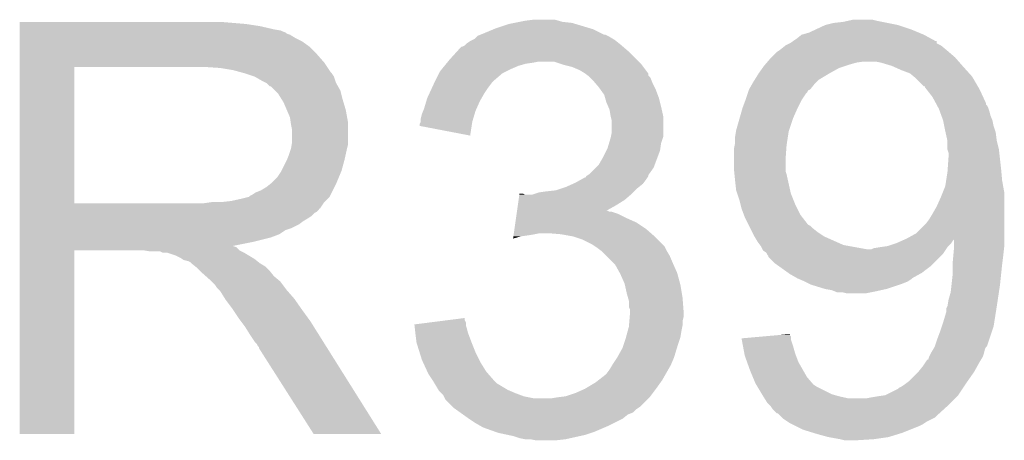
# Model space of a CAD drawing. Extents: x -9 to 122, y -9 to 65.
# Tile 268 of 308: x 88.151 to 90.482, y 54.305 to 55.301. Entities that reach past the tile are written whole.
import ezdxf

# ---------------------------------------------------------------- set-up
doc = ezdxf.new("R2010")
doc.units = 0
doc.layers.add('CLICKER_4_FOR_R7FA4M2A_V100_GTO', color=12, linetype='CONTINUOUS')

msp = doc.modelspace()

# ---------------------------------------------------------------- linework, layer by layer
at = {"layer": 'CLICKER_4_FOR_R7FA4M2A_V100_GTO'}
for points in [[(88.15072, 55.29072), (88.150722, 55.2958), (88.68664, 55.29072), (88.62568, 55.2958)], [(88.15072, 55.28564), (88.15072, 55.29072), (88.71966, 55.28564), (88.68664, 55.29072)], [(88.15072, 55.27802), (88.15072, 55.28564), (88.75268, 55.27802), (88.71966, 55.28564)], [(89.27846, 55.28056), (89.308942, 55.29072), (89.501134, 55.28056), (89.46727, 55.29072)], [(89.308942, 55.29072), (89.32164, 55.29326), (89.46727, 55.29072), (89.458802, 55.29326)], [(89.32164, 55.29326), (89.33434, 55.2958), (89.458802, 55.29326), (89.435942, 55.2958)], [(89.33434, 55.2958), (89.34704, 55.29834), (89.435942, 55.2958), (89.42705, 55.29834)], [(89.34704, 55.29834), (89.367362, 55.30088), (89.42705, 55.29834), (89.418158, 55.30088)], [(90.036466, 55.27802), (90.058232, 55.288178), (90.261438, 55.27802), (90.23096, 55.288178)], [(90.058232, 55.288178), (90.058242, 55.288182), (90.23096, 55.288178), (90.230942, 55.288182)], [(90.058242, 55.288182), (90.078562, 55.29326), (90.230942, 55.288182), (90.205556, 55.29326)], [(90.078562, 55.29326), (90.10142, 55.2958), (90.205556, 55.29326), (90.192858, 55.2958)], [(90.10142, 55.2958), (90.11285, 55.29834), (90.192858, 55.2958), (90.18016, 55.29834)], [(90.11285, 55.29834), (90.124282, 55.30088), (90.18016, 55.29834), (90.170002, 55.30088)], [(88.15072, 55.275478), (88.15072, 55.27802), (88.767922, 55.275478), (88.75268, 55.27802)], [(88.15072, 55.270396), (88.15072, 55.275478), (88.78062, 55.270396), (88.767922, 55.275478)], [(88.15072, 55.26786), (88.15072, 55.270396), (88.783164, 55.26786), (88.78062, 55.270396)], [(88.15072, 55.26532), (88.15072, 55.26786), (88.790782, 55.26532), (88.783164, 55.26786)], [(88.15072, 55.2577), (88.15072, 55.26532), (88.80348, 55.2577), (88.790782, 55.26532)], [(89.23274, 55.26024), (89.235284, 55.26278), (89.547698, 55.26024), (89.54262, 55.26278)], [(89.235284, 55.26278), (89.241626, 55.265318), (89.54262, 55.26278), (89.537544, 55.265318)], [(89.241626, 55.265318), (89.241632, 55.26532), (89.537544, 55.265318), (89.535004, 55.26532)], [(89.241632, 55.26532), (89.24798, 55.26786), (89.535004, 55.26532), (89.529924, 55.26786)], [(89.24798, 55.26786), (89.272364, 55.27802), (89.529924, 55.26786), (89.5096, 55.27802)], [(89.272364, 55.27802), (89.27846, 55.28056), (89.5096, 55.27802), (89.501134, 55.28056)], [(89.98966, 55.25516), (90.002358, 55.26532), (90.310552, 55.25516), (90.291922, 55.26532)], [(90.002358, 55.26532), (90.002362, 55.265322), (90.291922, 55.26532), (90.291918, 55.265322)], [(90.002362, 55.265322), (90.02014, 55.2704), (90.291918, 55.265322), (90.27973, 55.2704)], [(90.02014, 55.2704), (90.036466, 55.27802), (90.27973, 55.2704), (90.261438, 55.27802)], [(88.15072, 55.250078), (88.15072, 55.2577), (88.81872, 55.250078), (88.80348, 55.2577)], [(88.15072, 55.237378), (88.15072, 55.250078), (88.836502, 55.237378), (88.81872, 55.250078)], [(89.199724, 55.237382), (89.2048, 55.239922), (89.579026, 55.237382), (89.576062, 55.239922)], [(89.2048, 55.239922), (89.207338, 55.24246), (89.576062, 55.239922), (89.5731, 55.24246)], [(89.207338, 55.24246), (89.20988, 55.245), (89.5731, 55.24246), (89.569926, 55.245)], [(89.20988, 55.245), (89.217502, 55.25008), (89.569926, 55.245), (89.563576, 55.25008)], [(89.217502, 55.25008), (89.222578, 55.25262), (89.563576, 55.25008), (89.5604, 55.25262)], [(89.222578, 55.25262), (89.22766, 55.255162), (89.5604, 55.25262), (89.556164, 55.255162)], [(89.22766, 55.255162), (89.23274, 55.26024), (89.556164, 55.255162), (89.547698, 55.26024)], [(89.95156, 55.22976), (89.964258, 55.23992), (90.344752, 55.22976), (90.332558, 55.23992)], [(89.964258, 55.23992), (89.964262, 55.239922), (90.332558, 55.23992), (90.332556, 55.239922)], [(89.964262, 55.239922), (89.974406, 55.244994), (90.332556, 55.239922), (90.322414, 55.244994)], [(89.974406, 55.244994), (89.974422, 55.245002), (90.322414, 55.244994), (90.322414, 55.245002)], [(89.974422, 55.245002), (89.982006, 55.250058), (90.322414, 55.245002), (90.3224, 55.250058)], [(89.982006, 55.250058), (89.982038, 55.25008), (90.3224, 55.250058), (90.319866, 55.25008)], [(89.982038, 55.25008), (89.98966, 55.25516), (90.319866, 55.25008), (90.310552, 55.25516)], [(88.150718, 55.19928), (88.15072, 55.2196), (88.87206, 55.19928), (88.85428, 55.2196)], [(88.15072, 55.2196), (88.15072, 55.237378), (88.85428, 55.2196), (88.836502, 55.237378)], [(89.16924, 55.206898), (89.187714, 55.227222), (89.611202, 55.206898), (89.59088, 55.227222)], [(89.187714, 55.227222), (89.19464, 55.23484), (89.59088, 55.227222), (89.581992, 55.23484)], [(89.19464, 55.23484), (89.197186, 55.23738), (89.581992, 55.23484), (89.579028, 55.23738)], [(89.197186, 55.23738), (89.199724, 55.237382), (89.579028, 55.23738), (89.579026, 55.237382)], [(89.931238, 55.21198), (89.94394, 55.22468), (90.365582, 55.21198), (90.350764, 55.22468)], [(89.94394, 55.22468), (89.94775, 55.22722), (90.350764, 55.22468), (90.3478, 55.22722)], [(89.94775, 55.22722), (89.95156, 55.22976), (90.3478, 55.22722), (90.344752, 55.22976)], [(88.150718, 55.18912), (88.150718, 55.19928), (88.878834, 55.18912), (88.87206, 55.19928)], [(89.15677, 55.19166), (89.160928, 55.19674), (89.331798, 55.19166), (89.349578, 55.19674)], [(89.160928, 55.19674), (89.163006, 55.19928), (89.349578, 55.19674), (89.36736, 55.19928)], [(89.163006, 55.19928), (89.165084, 55.20182), (89.36736, 55.19928), (89.380058, 55.20182)], [(89.165084, 55.20182), (89.16924, 55.206898), (89.61628, 55.20182), (89.611202, 55.206898)], [(89.438482, 55.1942), (89.415616, 55.20182), (89.6239, 55.1942), (89.61628, 55.20182)], [(89.43849, 55.194198), (89.438482, 55.1942), (89.6239, 55.194198), (89.6239, 55.1942)], [(89.458798, 55.18912), (89.43849, 55.194198), (89.62771, 55.18912), (89.6239, 55.194198)], [(89.91346, 55.19166), (89.915636, 55.1942), (90.1065, 55.19166), (90.11412, 55.1942)], [(89.915636, 55.1942), (89.91999, 55.19928), (90.11412, 55.1942), (90.131902, 55.19928)], [(89.91999, 55.19928), (89.922166, 55.20182), (90.131902, 55.19928), (90.149682, 55.20182)], [(89.922166, 55.20182), (89.928698, 55.20944), (90.374472, 55.20182), (90.367806, 55.20944)], [(89.928698, 55.20944), (89.931238, 55.21198), (90.367806, 55.20944), (90.365582, 55.21198)], [(90.19032, 55.19928), (90.177618, 55.20182), (90.376694, 55.19928), (90.374472, 55.20182)], [(90.215722, 55.19166), (90.19032, 55.19928), (90.38336, 55.19166), (90.376694, 55.19928)], [(88.150712, 54.866562), (88.150718, 55.18912), (88.28024, 54.866562), (88.280262, 55.18912)], [(88.62568, 55.18658), (88.58758, 55.18912), (88.880528, 55.18658), (88.878834, 55.18912)], [(88.656162, 55.1815), (88.62568, 55.18658), (88.883914, 55.1815), (88.880528, 55.18658)], [(88.674796, 55.176418), (88.656162, 55.1815), (88.887302, 55.176418), (88.883914, 55.1815)], [(88.6841, 55.17388), (88.674796, 55.176418), (88.88984, 55.17388), (88.887302, 55.176418)], [(88.706962, 55.16626), (88.6841, 55.17388), (88.89492, 55.16626), (88.88984, 55.17388)], [(89.13622, 55.158642), (89.14384, 55.17388), (89.27592, 55.158642), (89.2937, 55.17388)], [(89.14384, 55.17388), (89.14638, 55.17896), (89.2937, 55.17388), (89.30386, 55.17896)], [(89.14638, 55.17896), (89.150536, 55.18404), (89.30386, 55.17896), (89.31402, 55.18404)], [(89.150536, 55.18404), (89.15677, 55.19166), (89.31402, 55.18404), (89.331798, 55.19166)], [(89.476578, 55.1815), (89.458798, 55.18912), (89.633424, 55.1815), (89.62771, 55.18912)], [(89.489278, 55.173882), (89.476578, 55.1815), (89.639136, 55.173882), (89.633424, 55.1815)], [(89.489286, 55.173876), (89.489278, 55.173882), (89.63914, 55.173876), (89.639136, 55.173882)], [(89.496062, 55.168794), (89.489286, 55.173876), (89.639146, 55.168794), (89.63914, 55.173876)], [(89.499438, 55.16626), (89.496062, 55.168794), (89.64168, 55.16626), (89.639146, 55.168794)], [(89.891236, 55.158642), (89.90076, 55.173878), (90.043002, 55.158642), (90.068396, 55.173878)], [(89.90076, 55.17388), (89.90983, 55.18658), (90.0684, 55.17388), (90.091262, 55.18658)], [(89.90076, 55.173878), (89.90076, 55.17388), (90.068396, 55.173878), (90.0684, 55.17388)], [(89.90983, 55.18658), (89.91346, 55.19166), (90.091262, 55.18658), (90.1065, 55.19166)], [(90.23858, 55.1815), (90.215722, 55.19166), (90.392506, 55.1815), (90.38336, 55.19166)], [(90.2589, 55.173878), (90.23858, 55.1815), (90.399364, 55.173878), (90.392506, 55.1815)], [(90.268046, 55.166258), (90.2589, 55.173878), (90.406222, 55.166258), (90.399364, 55.173878)], [(88.72474, 55.1561), (88.706962, 55.16626), (88.898308, 55.1561), (88.89492, 55.16626)], [(88.7349, 55.151018), (88.72474, 55.1561), (88.9, 55.151018), (88.898308, 55.1561)], [(88.742526, 55.1434), (88.7349, 55.151018), (88.904354, 55.1434), (88.9, 55.151018)], [(89.127622, 55.14086), (89.13114, 55.14848), (89.26068, 55.14086), (89.266396, 55.14848)], [(89.13114, 55.14848), (89.132408, 55.151018), (89.266396, 55.14848), (89.2683, 55.151018)], [(89.132408, 55.151018), (89.13622, 55.158642), (89.2683, 55.151018), (89.27592, 55.158642)], [(89.501984, 55.163716), (89.499438, 55.16626), (89.64422, 55.163716), (89.64168, 55.16626)], [(89.507062, 55.15864), (89.501984, 55.163716), (89.646252, 55.15864), (89.64422, 55.163716)], [(89.513594, 55.15102), (89.507062, 55.15864), (89.6493, 55.15102), (89.646252, 55.15864)], [(89.5223, 55.14086), (89.513594, 55.15102), (89.65438, 55.14086), (89.6493, 55.15102)], [(89.8779, 55.135784), (89.885156, 55.14848), (90.022682, 55.135784), (90.03284, 55.14848)], [(89.885156, 55.14848), (89.88806, 55.15356), (90.03284, 55.14848), (90.03792, 55.15356)], [(89.88806, 55.15356), (89.891236, 55.158642), (90.03792, 55.15356), (90.043002, 55.158642)], [(90.274138, 55.161182), (90.268046, 55.166258), (90.409184, 55.161182), (90.406222, 55.166258)], [(90.291926, 55.1434), (90.274138, 55.161182), (90.419556, 55.1434), (90.409184, 55.161182)], [(88.745066, 55.143394), (88.742526, 55.1434), (88.904358, 55.143394), (88.904354, 55.1434)], [(88.755224, 55.133236), (88.745066, 55.143394), (88.910162, 55.133236), (88.904358, 55.143394)], [(88.76284, 55.125618), (88.755224, 55.133236), (88.912068, 55.125618), (88.910162, 55.133236)], [(88.770776, 55.112922), (88.76284, 55.125618), (88.91524, 55.112922), (88.912068, 55.125618)], [(89.1159, 55.11546), (89.12059, 55.125622), (89.244714, 55.11546), (89.250522, 55.125622)], [(89.12059, 55.125622), (89.127622, 55.14086), (89.250522, 55.125622), (89.26068, 55.14086)], [(89.52593, 55.13578), (89.5223, 55.14086), (89.65692, 55.13578), (89.65438, 55.14086)], [(89.534998, 55.123084), (89.52593, 55.13578), (89.661682, 55.123084), (89.65692, 55.13578)], [(89.537178, 55.115458), (89.534998, 55.123084), (89.66454, 55.115458), (89.661682, 55.123084)], [(89.87028, 55.11292), (89.874512, 55.125622), (90.004054, 55.11292), (90.012522, 55.125622)], [(89.874512, 55.125622), (89.87536, 55.128164), (90.012522, 55.125622), (90.015062, 55.128164)], [(89.87536, 55.128164), (89.877052, 55.133242), (90.015062, 55.128164), (90.017606, 55.133242)], [(89.877052, 55.133242), (89.8779, 55.135782), (90.017606, 55.133242), (90.022678, 55.135782)], [(89.8779, 55.135782), (89.8779, 55.135784), (90.022678, 55.135782), (90.022682, 55.135784)], [(90.29446, 55.143378), (90.291926, 55.1434), (90.41957, 55.143378), (90.419556, 55.1434)], [(90.294464, 55.140854), (90.29446, 55.143378), (90.421042, 55.140854), (90.41957, 55.143378)], [(90.298412, 55.13578), (90.294464, 55.140854), (90.424, 55.13578), (90.421042, 55.140854)], [(90.312242, 55.118), (90.298412, 55.13578), (90.432206, 55.118), (90.424, 55.13578)], [(88.77554, 55.1053), (88.770776, 55.112922), (88.917528, 55.1053), (88.91524, 55.112922)], [(88.78316, 55.08752), (88.77554, 55.1053), (88.92286, 55.08752), (88.917528, 55.1053)], [(89.10828, 55.090058), (89.113612, 55.107838), (89.232454, 55.090058), (89.24036, 55.107838)], [(89.113612, 55.107838), (89.1159, 55.11546), (89.24036, 55.107838), (89.244714, 55.11546)], [(89.540078, 55.1053), (89.537178, 55.115458), (89.66708, 55.1053), (89.66454, 55.115458)], [(89.544434, 55.09514), (89.540078, 55.1053), (89.66962, 55.09514), (89.66708, 55.1053)], [(89.86266, 55.0926), (89.869328, 55.110382), (89.99347, 55.0926), (90.002362, 55.110382)], [(89.869328, 55.110382), (89.87028, 55.11292), (90.002362, 55.110382), (90.004054, 55.11292)], [(90.320556, 55.102756), (90.312242, 55.118), (90.43924, 55.102756), (90.432206, 55.118)], [(90.321942, 55.100214), (90.320556, 55.102756), (90.439246, 55.100214), (90.43924, 55.102756)], [(90.323326, 55.097676), (90.321942, 55.100214), (90.441782, 55.097676), (90.439246, 55.100214)], [(88.79078, 55.069736), (88.78316, 55.08752), (88.926094, 55.069736), (88.92286, 55.08752)], [(89.10066, 55.067202), (89.103202, 55.077362), (89.224864, 55.067202), (89.227912, 55.077362)], [(89.103202, 55.077362), (89.106248, 55.08498), (89.227912, 55.077362), (89.230198, 55.08498)], [(89.106248, 55.08498), (89.10828, 55.090058), (89.230198, 55.08498), (89.232454, 55.090058)], [(89.547698, 55.087522), (89.544434, 55.09514), (89.671314, 55.087522), (89.66962, 55.09514)], [(89.55024, 55.07228), (89.547698, 55.087522), (89.6747, 55.07228), (89.671314, 55.087522)], [(89.855402, 55.067198), (89.861934, 55.09006), (89.98204, 55.067198), (89.9922, 55.09006)], [(89.861934, 55.09006), (89.86266, 55.0926), (89.9922, 55.09006), (89.99347, 55.0926)], [(90.326096, 55.092598), (90.323326, 55.097676), (90.44432, 55.092598), (90.441782, 55.097676)], [(90.32748, 55.090058), (90.326096, 55.092598), (90.445168, 55.090058), (90.44432, 55.092598)], [(90.329328, 55.08498), (90.32748, 55.090058), (90.446858, 55.08498), (90.445168, 55.090058)], [(90.333022, 55.074818), (90.329328, 55.08498), (90.449402, 55.074818), (90.446858, 55.08498)], [(88.792232, 55.059578), (88.79078, 55.069736), (88.92794, 55.059578), (88.926094, 55.069736)], [(88.79332, 55.051962), (88.792232, 55.059578), (88.92794, 55.051962), (88.92794, 55.059578)], [(88.79586, 55.039258), (88.79332, 55.051962), (88.92794, 55.039258), (88.92794, 55.051962)], [(89.09812, 55.049438), (89.098122, 55.054504), (89.221012, 55.049438), (89.221794, 55.054504)], [(89.098122, 55.054504), (89.100658, 55.05958), (89.221794, 55.054504), (89.22258, 55.05958)], [(89.100658, 55.05958), (89.10066, 55.059584), (89.22258, 55.05958), (89.22258, 55.059584)], [(89.10066, 55.059584), (89.10066, 55.067202), (89.22258, 55.059584), (89.224864, 55.067202)], [(89.550242, 55.072278), (89.55024, 55.07228), (89.6747, 55.072278), (89.6747, 55.07228)], [(89.55278, 55.062122), (89.550242, 55.072278), (89.674698, 55.062122), (89.6747, 55.072278)], [(89.55278, 55.034182), (89.55278, 55.062122), (89.674698, 55.034182), (89.674698, 55.062122)], [(89.84742, 55.039262), (89.855402, 55.067198), (89.972728, 55.039262), (89.98204, 55.067198)], [(90.33764, 55.062118), (90.333022, 55.074818), (90.45448, 55.062118), (90.449402, 55.074818)], [(90.34018, 55.04942), (90.33764, 55.062118), (90.457022, 55.04942), (90.45448, 55.062118)], [(88.79586, 55.011318), (88.79586, 55.039258), (88.92794, 55.011318), (88.92794, 55.039258)], [(89.217478, 55.026564), (89.09812, 55.049438), (89.217478, 55.026564), (89.221012, 55.049438)], [(89.550746, 55.024018), (89.55278, 55.034182), (89.674698, 55.024018), (89.674698, 55.034182)], [(89.84488, 55.024022), (89.846996, 55.036722), (89.969926, 55.024022), (89.971882, 55.036722)], [(89.846996, 55.036722), (89.84742, 55.039262), (89.971882, 55.036722), (89.972728, 55.039262)], [(90.34272, 55.03672), (90.34018, 55.04942), (90.461254, 55.03672), (90.457022, 55.04942)], [(90.343286, 55.034178), (90.34272, 55.03672), (90.4621, 55.034178), (90.461254, 55.03672)], [(90.3478, 55.01386), (90.343286, 55.034178), (90.46464, 55.01386), (90.4621, 55.034178)], [(88.794588, 55.003698), (88.79586, 55.011318), (88.92794, 55.003698), (88.92794, 55.011318)], [(89.542622, 54.996082), (89.54643, 55.008778), (89.667804, 54.996082), (89.66962, 55.008778)], [(89.54643, 55.008778), (89.55024, 55.021478), (89.66962, 55.008778), (89.67385, 55.021478)], [(89.55024, 55.021478), (89.550746, 55.024018), (89.67385, 55.021478), (89.674698, 55.024018)], [(89.843862, 55.0037), (89.84488, 55.008782), (89.9668, 55.0037), (89.967582, 55.008782)], [(89.84488, 55.008782), (89.84488, 55.024022), (89.967582, 55.008782), (89.969926, 55.024022)], [(90.3478, 55.013858), (90.3478, 55.01386), (90.464642, 55.013858), (90.46464, 55.01386)], [(90.347802, 54.993538), (90.3478, 55.013858), (90.46972, 54.993538), (90.464642, 55.013858)], [(88.78824, 54.98084), (88.792472, 54.99354), (88.922576, 54.98084), (88.9254, 54.99354)], [(88.792472, 54.99354), (88.793318, 54.996078), (88.9254, 54.99354), (88.926034, 54.996078)], [(88.793318, 54.996078), (88.794588, 55.003698), (88.926034, 54.996078), (88.92794, 55.003698)], [(89.53246, 54.97576), (89.540078, 54.990996), (89.661364, 54.97576), (89.667078, 54.990996)], [(89.540078, 54.990996), (89.542622, 54.996082), (89.667078, 54.990996), (89.667804, 54.996082)], [(89.84234, 54.996082), (89.843862, 55.0037), (89.966254, 54.996082), (89.9668, 55.0037)], [(89.84234, 54.96814), (89.84234, 54.996082), (89.96426, 54.96814), (89.966254, 54.996082)], [(90.35034, 54.985916), (90.347802, 54.993538), (90.470568, 54.985916), (90.46972, 54.993538)], [(90.35034, 54.97576), (90.35034, 54.985916), (90.471696, 54.97576), (90.470568, 54.985916)], [(88.770458, 54.942738), (88.78316, 54.96814), (88.9127, 54.942738), (88.919626, 54.96814)], [(88.78316, 54.96814), (88.784176, 54.97068), (88.919626, 54.96814), (88.92032, 54.97068)], [(88.784176, 54.97068), (88.78824, 54.98084), (88.92032, 54.97068), (88.922576, 54.98084)], [(89.522302, 54.957982), (89.53246, 54.97576), (89.654696, 54.957982), (89.661364, 54.97576)], [(89.84234, 54.945278), (89.84234, 54.96814), (89.96426, 54.945278), (89.96426, 54.96814)], [(90.348344, 54.94782), (90.35034, 54.97576), (90.4748, 54.94782), (90.471696, 54.97576)], [(88.760298, 54.927498), (88.770458, 54.942738), (88.906348, 54.927498), (88.9127, 54.942738)], [(89.499442, 54.935122), (89.514678, 54.950358), (89.640958, 54.935122), (89.651838, 54.950358)], [(89.514678, 54.950358), (89.522302, 54.957982), (89.651838, 54.950358), (89.654696, 54.957982)], [(89.842594, 54.942744), (89.84234, 54.945278), (89.96426, 54.942744), (89.96426, 54.945278)], [(89.843356, 54.93512), (89.842594, 54.942744), (89.966798, 54.93512), (89.96426, 54.942744)], [(90.344672, 54.91988), (90.3478, 54.9402), (90.47734, 54.91988), (90.475494, 54.9402)], [(90.3478, 54.9402), (90.348344, 54.94782), (90.475494, 54.9402), (90.4748, 54.94782)], [(88.734898, 54.904638), (88.744424, 54.91226), (88.896188, 54.904638), (88.9, 54.91226)], [(88.744424, 54.91226), (88.747598, 54.914798), (88.9, 54.91226), (88.901056, 54.914798)], [(88.747598, 54.914798), (88.760298, 54.927498), (88.901056, 54.914798), (88.906348, 54.927498)], [(89.443558, 54.90464), (89.460698, 54.912258), (89.616914, 54.90464), (89.626438, 54.912258)], [(89.460698, 54.912258), (89.46642, 54.9148), (89.626438, 54.912258), (89.628344, 54.9148)], [(89.46642, 54.9148), (89.480138, 54.92242), (89.628344, 54.9148), (89.63406, 54.92242)], [(89.480138, 54.92242), (89.489286, 54.9275), (89.63406, 54.92242), (89.637446, 54.9275)], [(89.489286, 54.9275), (89.49182, 54.927522), (89.637446, 54.9275), (89.63746, 54.927522)], [(89.49182, 54.927522), (89.491826, 54.930034), (89.63746, 54.927522), (89.639136, 54.930034)], [(89.491826, 54.930034), (89.491828, 54.930044), (89.639136, 54.930034), (89.639136, 54.930044)], [(89.491828, 54.930044), (89.495624, 54.932576), (89.639136, 54.930044), (89.63914, 54.932576)], [(89.495624, 54.932576), (89.499442, 54.935122), (89.63914, 54.932576), (89.640958, 54.935122)], [(89.84488, 54.91988), (89.843356, 54.93512), (89.970186, 54.91988), (89.966798, 54.93512)], [(89.84742, 54.897022), (89.84488, 54.91988), (89.975268, 54.897022), (89.970186, 54.91988)], [(90.342718, 54.907178), (90.344672, 54.91988), (90.47965, 54.907178), (90.47734, 54.91988)], [(88.701878, 54.88686), (88.709498, 54.891938), (88.887298, 54.88686), (88.889836, 54.891938)], [(88.709498, 54.891938), (88.722202, 54.89702), (88.889836, 54.891938), (88.892378, 54.89702)], [(88.722202, 54.89702), (88.734898, 54.904638), (88.892378, 54.89702), (88.896188, 54.904638)], [(89.333996, 54.88686), (89.334358, 54.889398), (89.347044, 54.88686), (89.341964, 54.889398)], [(89.334358, 54.889398), (89.33436, 54.8894), (89.341964, 54.889398), (89.33436, 54.8894)], [(89.364822, 54.886862), (89.372438, 54.8894), (89.598078, 54.886862), (89.60104, 54.8894)], [(89.372438, 54.8894), (89.380062, 54.89194), (89.60104, 54.8894), (89.60358, 54.89194)], [(89.380062, 54.89194), (89.39784, 54.89448), (89.60358, 54.89194), (89.60612, 54.89448)], [(89.39784, 54.89448), (89.420702, 54.897022), (89.60612, 54.89448), (89.608662, 54.897022)], [(89.420702, 54.897022), (89.435936, 54.9021), (89.608662, 54.897022), (89.61374, 54.9021)], [(89.435936, 54.9021), (89.443558, 54.90464), (89.61374, 54.9021), (89.616914, 54.90464)], [(89.84996, 54.889402), (89.84742, 54.897022), (89.97696, 54.889402), (89.975268, 54.897022)], [(89.85504, 54.874158), (89.84996, 54.889402), (89.983058, 54.874158), (89.97696, 54.889402)], [(90.33256, 54.88178), (90.336622, 54.891938), (90.48242, 54.88178), (90.48242, 54.891938)], [(90.336622, 54.891938), (90.342718, 54.907178), (90.48242, 54.891938), (90.47965, 54.907178)], [(88.150712, 54.86654), (88.150712, 54.866562), (88.587578, 54.86654), (88.28024, 54.866562)], [(88.150712, 54.85384), (88.150712, 54.86654), (88.86189, 54.85384), (88.870364, 54.86654)], [(88.587578, 54.86654), (88.60536, 54.86908), (88.870364, 54.86654), (88.87206, 54.86908)], [(88.628218, 54.86908), (88.651078, 54.87162), (88.87206, 54.86908), (88.874598, 54.87162)], [(88.651078, 54.87162), (88.67394, 54.8767), (88.874598, 54.87162), (88.879678, 54.8767)], [(88.67394, 54.8767), (88.694254, 54.881778), (88.879678, 54.8767), (88.884756, 54.881778)], [(88.694254, 54.881778), (88.694256, 54.88178), (88.884756, 54.881778), (88.884758, 54.88178)], [(88.694256, 54.88178), (88.6968, 54.884318), (88.884758, 54.88178), (88.886026, 54.884318)], [(88.6968, 54.884318), (88.701878, 54.88686), (88.886026, 54.884318), (88.887298, 54.88686)], [(89.330362, 54.861462), (89.332178, 54.87416), (89.56294, 54.861462), (89.583258, 54.87416)], [(89.332178, 54.87416), (89.333996, 54.88686), (89.583258, 54.87416), (89.598076, 54.88686)], [(89.347044, 54.88686), (89.364822, 54.886862), (89.598076, 54.88686), (89.598078, 54.886862)], [(89.85758, 54.864), (89.85504, 54.874158), (89.98712, 54.864), (89.983058, 54.874158)], [(90.3224, 54.85892), (90.33256, 54.88178), (90.48242, 54.85892), (90.48242, 54.88178)], [(88.15071, 54.851294), (88.150712, 54.853818), (88.859354, 54.851294), (88.85936, 54.853818)], [(88.15071, 54.846218), (88.15071, 54.851294), (88.854276, 54.846218), (88.859354, 54.851294)], [(88.15071, 54.843678), (88.15071, 54.846218), (88.8492, 54.843678), (88.854276, 54.846218)], [(88.15071, 54.83606), (88.15071, 54.843678), (88.84158, 54.83606), (88.8492, 54.843678)], [(88.150712, 54.853818), (88.150712, 54.85384), (88.85936, 54.853818), (88.86189, 54.85384)], [(89.327456, 54.84114), (89.328182, 54.846218), (89.56802, 54.84114), (89.552782, 54.846218)], [(89.328182, 54.84622), (89.328546, 54.848758), (89.547704, 54.84622), (89.542624, 54.848758)], [(89.328182, 54.846218), (89.328182, 54.84622), (89.552782, 54.846218), (89.547704, 54.84622)], [(89.328546, 54.84876), (89.330362, 54.861462), (89.540166, 54.84876), (89.56294, 54.861462)], [(89.328546, 54.848758), (89.328546, 54.84876), (89.542624, 54.848758), (89.540166, 54.84876)], [(89.86012, 54.853842), (89.85758, 54.864), (89.9922, 54.853842), (89.98712, 54.864)], [(89.865836, 54.838602), (89.86012, 54.853842), (89.99982, 54.838602), (89.9922, 54.853842)], [(90.31224, 54.84114), (90.3224, 54.85892), (90.48242, 54.84114), (90.48242, 54.85892)], [(88.15071, 54.83098), (88.15071, 54.83606), (88.833962, 54.83098), (88.84158, 54.83606)], [(88.15071, 54.82336), (88.15071, 54.83098), (88.82126, 54.82336), (88.833962, 54.83098)], [(88.15071, 54.81574), (88.15071, 54.82336), (88.811098, 54.81574), (88.82126, 54.82336)], [(89.322368, 54.80558), (89.324548, 54.820818), (89.634062, 54.80558), (89.611202, 54.820818)], [(89.324548, 54.820818), (89.326002, 54.83098), (89.611202, 54.820818), (89.58834, 54.83098)], [(89.326002, 54.83098), (89.327456, 54.84114), (89.58834, 54.83098), (89.56802, 54.84114)], [(89.86774, 54.83352), (89.865836, 54.838602), (90.003774, 54.83352), (89.99982, 54.838602)], [(89.876628, 54.815744), (89.86774, 54.83352), (90.0176, 54.815744), (90.003774, 54.83352)], [(90.296998, 54.81828), (90.30462, 54.82844), (90.48242, 54.81828), (90.48242, 54.82844)], [(90.30462, 54.82844), (90.31224, 54.84114), (90.48242, 54.82844), (90.48242, 54.84114)], [(88.15071, 54.80812), (88.15071, 54.81574), (88.795858, 54.80812), (88.811098, 54.81574)], [(88.15071, 54.803038), (88.15071, 54.80812), (88.780616, 54.803038), (88.795858, 54.80812)], [(88.15071, 54.79288), (88.15071, 54.803038), (88.76538, 54.79288), (88.780616, 54.803038)], [(89.320916, 54.79542), (89.322368, 54.80558), (89.645674, 54.79542), (89.634062, 54.80558)], [(89.8779, 54.813202), (89.876628, 54.815744), (90.022676, 54.813202), (90.0176, 54.815744)], [(89.88044, 54.80812), (89.8779, 54.813202), (90.02776, 54.80812), (90.022676, 54.813202)], [(89.88552, 54.79796), (89.88044, 54.80812), (90.04046, 54.79796), (90.02776, 54.80812)], [(89.8906, 54.787802), (89.88552, 54.79796), (90.055698, 54.787802), (90.04046, 54.79796)], [(90.274138, 54.795418), (90.296998, 54.81828), (90.48242, 54.795418), (90.48242, 54.81828)], [(88.15071, 54.78526), (88.15071, 54.79288), (88.745058, 54.78526), (88.76538, 54.79288)], [(88.15071, 54.7751), (88.15071, 54.78526), (88.70442, 54.7751), (88.745058, 54.78526)], [(88.15071, 54.76494), (88.15071, 54.7751), (88.653842, 54.76494), (88.70442, 54.7751)], [(89.319104, 54.782752), (89.319826, 54.7878), (89.319104, 54.782752), (89.336878, 54.7878)], [(89.319826, 54.7878), (89.320188, 54.79034), (89.336878, 54.7878), (89.35466, 54.79034)], [(89.320188, 54.79034), (89.320552, 54.79288), (89.35466, 54.79034), (89.3699, 54.79288)], [(89.320552, 54.79288), (89.320916, 54.79542), (89.3699, 54.79288), (89.382598, 54.79542)], [(89.433402, 54.79288), (89.402922, 54.79542), (89.648578, 54.79288), (89.645674, 54.79542)], [(89.46133, 54.787802), (89.433402, 54.79288), (89.65438, 54.787802), (89.648578, 54.79288)], [(89.46134, 54.7878), (89.46133, 54.787802), (89.654382, 54.7878), (89.65438, 54.787802)], [(89.484198, 54.78018), (89.46134, 54.7878), (89.662002, 54.78018), (89.654382, 54.7878)], [(89.504518, 54.77002), (89.484198, 54.78018), (89.67216, 54.77002), (89.662002, 54.78018)], [(89.8906, 54.7878), (89.8906, 54.787802), (90.055704, 54.7878), (90.055698, 54.787802)], [(89.898218, 54.775102), (89.8906, 54.7878), (90.084274, 54.775102), (90.055704, 54.7878)], [(89.903932, 54.767482), (89.898218, 54.775102), (90.101418, 54.767482), (90.084274, 54.775102)], [(90.220792, 54.770018), (90.22842, 54.77256), (90.355418, 54.770018), (90.357112, 54.77256)], [(90.22842, 54.77256), (90.23985, 54.77764), (90.357112, 54.77256), (90.3605, 54.77764)], [(90.23985, 54.77764), (90.245484, 54.780144), (90.3605, 54.77764), (90.363002, 54.780144)], [(90.245484, 54.780144), (90.251282, 54.78272), (90.48242, 54.780144), (90.48242, 54.78272)], [(90.251282, 54.78272), (90.274138, 54.795418), (90.48242, 54.78272), (90.48242, 54.795418)], [(90.363028, 54.76494), (90.363002, 54.780144), (90.48242, 54.76494), (90.48242, 54.780144)], [(88.1507, 54.320462), (88.150708, 54.754758), (88.280218, 54.320462), (88.28024, 54.754758)], [(88.150708, 54.762396), (88.15071, 54.764938), (88.663782, 54.762396), (88.656162, 54.764938)], [(88.150708, 54.75478), (88.150708, 54.762396), (88.671402, 54.75478), (88.663782, 54.762396)], [(88.150708, 54.754758), (88.150708, 54.75478), (88.28024, 54.754758), (88.445338, 54.75478)], [(88.15071, 54.764938), (88.15071, 54.76494), (88.656162, 54.764938), (88.653842, 54.76494)], [(88.44535, 54.754778), (88.445338, 54.75478), (88.671404, 54.754778), (88.671402, 54.75478)], [(88.460578, 54.75224), (88.44535, 54.754778), (88.67648, 54.75224), (88.671404, 54.754778)], [(88.488516, 54.749702), (88.483436, 54.75224), (88.681556, 54.749702), (88.67648, 54.75224)], [(88.498676, 54.7497), (88.488516, 54.749702), (88.681558, 54.7497), (88.681556, 54.749702)], [(88.521538, 54.74208), (88.498676, 54.7497), (88.69426, 54.74208), (88.681558, 54.7497)], [(89.512146, 54.764936), (89.504518, 54.77002), (89.677242, 54.764936), (89.67216, 54.77002)], [(89.51976, 54.75986), (89.512146, 54.764936), (89.679782, 54.75986), (89.677242, 54.764936)], [(89.52653, 54.754782), (89.51976, 54.75986), (89.68232, 54.754782), (89.679782, 54.75986)], [(89.529918, 54.75224), (89.52653, 54.754782), (89.683846, 54.75224), (89.68232, 54.754782)], [(89.54008, 54.742078), (89.529918, 54.75224), (89.68994, 54.742078), (89.683846, 54.75224)], [(89.905838, 54.76494), (89.903932, 54.767482), (90.115398, 54.76494), (90.101418, 54.767482)], [(89.909652, 54.75732), (89.905838, 54.76494), (90.157298, 54.75732), (90.115398, 54.76494)], [(89.910918, 54.754786), (89.909652, 54.75732), (90.342722, 54.754786), (90.344412, 54.75732)], [(89.918536, 54.7497), (89.910918, 54.754786), (90.339332, 54.7497), (90.342722, 54.754786)], [(89.91981, 54.747158), (89.918536, 54.7497), (90.337638, 54.747158), (90.339332, 54.7497)], [(90.167456, 54.75732), (90.172538, 54.759858), (90.344412, 54.75732), (90.346104, 54.759858)], [(90.172538, 54.759858), (90.18778, 54.7624), (90.346104, 54.759858), (90.3478, 54.7624)], [(90.18778, 54.7624), (90.205558, 54.76494), (90.3478, 54.7624), (90.35034, 54.76494)], [(90.205558, 54.76494), (90.220792, 54.770018), (90.35034, 54.76494), (90.355418, 54.770018)], [(90.361654, 54.74208), (90.36304, 54.757318), (90.47988, 54.74208), (90.481572, 54.757318)], [(90.36304, 54.757318), (90.363028, 54.76494), (90.481572, 54.757318), (90.48242, 54.76494)], [(88.531698, 54.737), (88.521538, 54.74208), (88.702728, 54.737), (88.69426, 54.74208)], [(88.53551, 54.73446), (88.531698, 54.737), (88.70696, 54.73446), (88.702728, 54.737)], [(88.539316, 54.731922), (88.53551, 54.73446), (88.710134, 54.731922), (88.70696, 54.73446)], [(88.549478, 54.729382), (88.539316, 54.731922), (88.713308, 54.729382), (88.710134, 54.731922)], [(88.554556, 54.726842), (88.549478, 54.729382), (88.716484, 54.726842), (88.713308, 54.729382)], [(88.5571, 54.7243), (88.554556, 54.726842), (88.71966, 54.7243), (88.716484, 54.726842)], [(89.557858, 54.7243), (89.54008, 54.742078), (89.69756, 54.7243), (89.68994, 54.742078)], [(89.921078, 54.744624), (89.91981, 54.747158), (90.335102, 54.744624), (90.337638, 54.747158)], [(89.923614, 54.742086), (89.921078, 54.744624), (90.332564, 54.742086), (90.335102, 54.744624)], [(89.92362, 54.739546), (89.923614, 54.742086), (90.330024, 54.739546), (90.332564, 54.742086)], [(89.938858, 54.724302), (89.92362, 54.739546), (90.31478, 54.724302), (90.330024, 54.739546)], [(90.3605, 54.72938), (90.361654, 54.74208), (90.478292, 54.72938), (90.47988, 54.74208)], [(90.3605, 54.72176), (90.3605, 54.72938), (90.47734, 54.72176), (90.478292, 54.72938)], [(88.557104, 54.724298), (88.5571, 54.7243), (88.719662, 54.724298), (88.71966, 54.7243)], [(88.566628, 54.716678), (88.557104, 54.724298), (88.732362, 54.716678), (88.719662, 54.724298)], [(88.569798, 54.714142), (88.566628, 54.716678), (88.734898, 54.714142), (88.732362, 54.716678)], [(88.577422, 54.706518), (88.569798, 54.714142), (88.742522, 54.706518), (88.734898, 54.714142)], [(88.57996, 54.70398), (88.577422, 54.706518), (88.744554, 54.70398), (88.742522, 54.706518)], [(88.591394, 54.693818), (88.57996, 54.70398), (88.752682, 54.693818), (88.744554, 54.70398)], [(89.560398, 54.72176), (89.557858, 54.7243), (89.69869, 54.72176), (89.69756, 54.7243)], [(89.57169, 54.70144), (89.560398, 54.72176), (89.707722, 54.70144), (89.69869, 54.72176)], [(89.949528, 54.71668), (89.938858, 54.724302), (90.307158, 54.71668), (90.31478, 54.724302)], [(89.970866, 54.701438), (89.949528, 54.71668), (90.28684, 54.701438), (90.307158, 54.71668)], [(90.3605, 54.701442), (90.3605, 54.72176), (90.4752, 54.701442), (90.47734, 54.72176)], [(88.60282, 54.68366), (88.591394, 54.693818), (88.764872, 54.68366), (88.752682, 54.693818)], [(88.605362, 54.681118), (88.60282, 54.68366), (88.767922, 54.681118), (88.764872, 54.68366)], [(88.612978, 54.673502), (88.605362, 54.681118), (88.773634, 54.673502), (88.767922, 54.681118)], [(89.5731, 54.6989), (89.57169, 54.70144), (89.708416, 54.6989), (89.707722, 54.70144)], [(89.583258, 54.676042), (89.5731, 54.6989), (89.714648, 54.676042), (89.708416, 54.6989)], [(89.974418, 54.6989), (89.970866, 54.701438), (90.28227, 54.6989), (90.28684, 54.701438)], [(89.992198, 54.68874), (89.974418, 54.6989), (90.263982, 54.68874), (90.28227, 54.6989)], [(89.992204, 54.688738), (89.992198, 54.68874), (90.26398, 54.688738), (90.263982, 54.68874)], [(89.998126, 54.6862), (89.992204, 54.688738), (90.26144, 54.6862), (90.26398, 54.688738)], [(90.00998, 54.68112), (89.998126, 54.6862), (90.25382, 54.68112), (90.26144, 54.6862)], [(90.02014, 54.67604), (90.00998, 54.68112), (90.241122, 54.67604), (90.25382, 54.68112)], [(90.357394, 54.6735), (90.3605, 54.701442), (90.47226, 54.6735), (90.4752, 54.701442)], [(88.61806, 54.66588), (88.612978, 54.673502), (88.779352, 54.66588), (88.773634, 54.673502)], [(88.62314, 54.6608), (88.61806, 54.66588), (88.78316, 54.6608), (88.779352, 54.66588)], [(88.625678, 54.658262), (88.62314, 54.6608), (88.785382, 54.658262), (88.78316, 54.6608)], [(88.636794, 54.64048), (88.625678, 54.658262), (88.80094, 54.64048), (88.785382, 54.658262)], [(89.583824, 54.6735), (89.583258, 54.676042), (89.71534, 54.6735), (89.714648, 54.676042)], [(89.58834, 54.653178), (89.583824, 54.6735), (89.718728, 54.653178), (89.71534, 54.6735)], [(90.02522, 54.6735), (90.02014, 54.67604), (90.2335, 54.6735), (90.241122, 54.67604)], [(90.058238, 54.66334), (90.02522, 54.6735), (90.203018, 54.66334), (90.2335, 54.6735)], [(90.073478, 54.6608), (90.058238, 54.66334), (90.191588, 54.6608), (90.203018, 54.66334)], [(90.07983, 54.65826), (90.073478, 54.6608), (90.18016, 54.65826), (90.191588, 54.6608)], [(90.086176, 54.655722), (90.07983, 54.65826), (90.167468, 54.655722), (90.18016, 54.65826)], [(90.098878, 54.65572), (90.086176, 54.655722), (90.167458, 54.65572), (90.167468, 54.655722)], [(90.109038, 54.65318), (90.098878, 54.65572), (90.154758, 54.65318), (90.167458, 54.65572)], [(90.35034, 54.637942), (90.35542, 54.655722), (90.466926, 54.637942), (90.469592, 54.655722)], [(90.35542, 54.655722), (90.357394, 54.6735), (90.469592, 54.655722), (90.47226, 54.6735)], [(88.63838, 54.63794), (88.636794, 54.64048), (88.802718, 54.63794), (88.80094, 54.64048)], [(88.65362, 54.61762), (88.63838, 54.63794), (88.816942, 54.61762), (88.802718, 54.63794)], [(89.591244, 54.643022), (89.58834, 54.653178), (89.72042, 54.643022), (89.718728, 54.653178)], [(89.59342, 54.635404), (89.591244, 54.643022), (89.721006, 54.635404), (89.72042, 54.643022)], [(89.59342, 54.620164), (89.59342, 54.635404), (89.72218, 54.620164), (89.721006, 54.635404)], [(90.3478, 54.622702), (90.35034, 54.637942), (90.46464, 54.622702), (90.466926, 54.637942)], [(88.655314, 54.61508), (88.65362, 54.61762), (88.81872, 54.61508), (88.816942, 54.61762)], [(88.66886, 54.59476), (88.655314, 54.61508), (88.8335, 54.59476), (88.81872, 54.61508)], [(89.595958, 54.615084), (89.59342, 54.620164), (89.72257, 54.615084), (89.72218, 54.620164)], [(89.59596, 54.610002), (89.595958, 54.615084), (89.72296, 54.610002), (89.72257, 54.615084)], [(89.59596, 54.604918), (89.59596, 54.610002), (89.72296, 54.604918), (89.72296, 54.610002)], [(90.33764, 54.5846), (90.34526, 54.610002), (90.458622, 54.5846), (90.462634, 54.610002)], [(90.34526, 54.610002), (90.345262, 54.617624), (90.462634, 54.610002), (90.463838, 54.617624)], [(90.345262, 54.617624), (90.347798, 54.6227), (90.463838, 54.617624), (90.46464, 54.6227)], [(90.347798, 54.6227), (90.3478, 54.622702), (90.46464, 54.6227), (90.46464, 54.622702)], [(88.674576, 54.58714), (88.66886, 54.59476), (88.83904, 54.58714), (88.8335, 54.59476)], [(88.6841, 54.574438), (88.674576, 54.58714), (88.847024, 54.574438), (88.83904, 54.58714)], [(89.125258, 54.584596), (89.165106, 54.589676), (89.20734, 54.584596), (89.204802, 54.589676)], [(89.165106, 54.589676), (89.2048, 54.594736), (89.204802, 54.589676), (89.2048, 54.594736)], [(89.59363, 54.576978), (89.594478, 54.587138), (89.72042, 54.576978), (89.72042, 54.587138)], [(89.594478, 54.587138), (89.595324, 54.597298), (89.72042, 54.587138), (89.72296, 54.597298)], [(89.595324, 54.597298), (89.59596, 54.604918), (89.72296, 54.597298), (89.72296, 54.604918)], [(88.6968, 54.55412), (88.6841, 54.574438), (88.859792, 54.55412), (88.847024, 54.574438)], [(89.08544, 54.57952), (89.125258, 54.584596), (89.207342, 54.57952), (89.20734, 54.584596)], [(89.085722, 54.576978), (89.08544, 54.57952), (89.207342, 54.576978), (89.207342, 54.57952)], [(89.08656, 54.56936), (89.085722, 54.576978), (89.209878, 54.56936), (89.207342, 54.576978)], [(89.087682, 54.559198), (89.08656, 54.56936), (89.212422, 54.559198), (89.209878, 54.56936)], [(89.58649, 54.549038), (89.590648, 54.56428), (89.715338, 54.549038), (89.71788, 54.56428)], [(89.590648, 54.56428), (89.59342, 54.574442), (89.71788, 54.56428), (89.719912, 54.574442)], [(89.59342, 54.574442), (89.59363, 54.576978), (89.719912, 54.574442), (89.72042, 54.576978)], [(90.33002, 54.56174), (90.334252, 54.574438), (90.452784, 54.56174), (90.457018, 54.574438)], [(90.334252, 54.574438), (90.33764, 54.5846), (90.457018, 54.574438), (90.458622, 54.5846)], [(88.70696, 54.53888), (88.6968, 54.55412), (88.869368, 54.53888), (88.859792, 54.55412)], [(89.08796, 54.55666), (89.087682, 54.559198), (89.213374, 54.55666), (89.212422, 54.559198)], [(89.090184, 54.53888), (89.08796, 54.55666), (89.22004, 54.53888), (89.213374, 54.55666)], [(89.581564, 54.5338), (89.585798, 54.5465), (89.71026, 54.5338), (89.714492, 54.5465)], [(89.585798, 54.5465), (89.58649, 54.549038), (89.714492, 54.5465), (89.715338, 54.549038)], [(89.860144, 54.546502), (89.917338, 54.551574), (89.976962, 54.546502), (89.97696, 54.551574)], [(89.86062, 54.543958), (89.860144, 54.546502), (89.976962, 54.543958), (89.976962, 54.546502)], [(89.863468, 54.52872), (89.86062, 54.543958), (89.98204, 54.52872), (89.976962, 54.543958)], [(89.917338, 54.551574), (89.94598, 54.554114), (89.97696, 54.551574), (89.974426, 54.554114)], [(89.94598, 54.554114), (89.97442, 54.556636), (89.974426, 54.554114), (89.97442, 54.556636)], [(90.318166, 54.528718), (90.3224, 54.54142), (90.441776, 54.528718), (90.44601, 54.54142)], [(90.3224, 54.54142), (90.33002, 54.56174), (90.44601, 54.54142), (90.452784, 54.56174)], [(88.712038, 54.5338), (88.70696, 54.53888), (88.87256, 54.5338), (88.869368, 54.53888)], [(88.714578, 54.528724), (88.712038, 54.5338), (88.87575, 54.528724), (88.87256, 54.5338)], [(88.717114, 54.526186), (88.714578, 54.528724), (88.877346, 54.526186), (88.87575, 54.528724)], [(88.71712, 54.523644), (88.717114, 54.526186), (88.878944, 54.523644), (88.877346, 54.526186)], [(88.846656, 54.32045), (88.71712, 54.523644), (89.006634, 54.32045), (88.878944, 54.523644)], [(89.0905, 54.536342), (89.090184, 54.53888), (89.221056, 54.536342), (89.22004, 54.53888)], [(89.097644, 54.51348), (89.0905, 54.536342), (89.2302, 54.51348), (89.221056, 54.536342)], [(89.565478, 54.500778), (89.57818, 54.523642), (89.7001, 54.500778), (89.707134, 54.523642)], [(89.57818, 54.523642), (89.581564, 54.5338), (89.707134, 54.523642), (89.71026, 54.5338)], [(89.866792, 54.51094), (89.863468, 54.52872), (89.98712, 54.51094), (89.98204, 54.52872)], [(90.3097, 54.513478), (90.31427, 54.521098), (90.434792, 54.513478), (90.436698, 54.521098)], [(90.31427, 54.521098), (90.317316, 54.526176), (90.436698, 54.521098), (90.439238, 54.526176)], [(90.317316, 54.526176), (90.31732, 54.52618), (90.439238, 54.526176), (90.43924, 54.52618)], [(90.31732, 54.52618), (90.318166, 54.528718), (90.43924, 54.52618), (90.441776, 54.528718)], [(89.103198, 54.495702), (89.097644, 54.51348), (89.23909, 54.495702), (89.2302, 54.51348)], [(89.106716, 54.488082), (89.103198, 54.495702), (89.2429, 54.488082), (89.23909, 54.495702)], [(89.555318, 54.48554), (89.565478, 54.500778), (89.693568, 54.48554), (89.7001, 54.500778)], [(89.86774, 54.505862), (89.866792, 54.51094), (89.989026, 54.505862), (89.98712, 54.51094)], [(89.873184, 54.490618), (89.86774, 54.505862), (89.99474, 54.490618), (89.989026, 54.505862)], [(90.29616, 54.49062), (90.29955, 54.4957), (90.424, 54.49062), (90.427048, 54.4957)], [(90.29955, 54.4957), (90.302084, 54.495716), (90.427048, 54.4957), (90.427058, 54.495716)], [(90.302084, 54.495716), (90.304618, 54.503318), (90.427058, 54.495716), (90.43162, 54.503318)], [(90.304618, 54.503318), (90.30462, 54.50332), (90.43162, 54.503318), (90.43162, 54.50332)], [(90.30462, 54.50332), (90.30843, 54.510942), (90.43162, 54.50332), (90.43416, 54.510942)], [(90.30843, 54.510942), (90.3097, 54.513478), (90.43416, 54.510942), (90.434792, 54.513478)], [(89.116098, 54.467758), (89.106716, 54.488082), (89.2556, 54.467758), (89.2429, 54.488082)], [(89.54008, 54.462682), (89.547702, 54.472842), (89.68087, 54.462682), (89.686676, 54.472842)], [(89.547702, 54.472842), (89.553792, 54.482998), (89.686676, 54.472842), (89.69248, 54.482998)], [(89.553792, 54.482998), (89.555318, 54.48554), (89.69248, 54.482998), (89.693568, 54.48554)], [(89.88044, 54.4703), (89.873184, 54.490618), (90.006352, 54.4703), (89.99474, 54.490618)], [(89.88679, 54.45506), (89.88044, 54.4703), (90.01506, 54.45506), (90.006352, 54.4703)], [(90.279222, 54.467762), (90.28938, 54.48046), (90.411302, 54.467762), (90.418356, 54.48046)], [(90.28938, 54.48046), (90.29616, 54.49062), (90.418356, 54.48046), (90.424, 54.49062)], [(89.11844, 54.46268), (89.116098, 54.467758), (89.260044, 54.46268), (89.2556, 54.467758)], [(89.128602, 54.44744), (89.11844, 54.46268), (89.273378, 54.44744), (89.260044, 54.46268)], [(89.133176, 54.439818), (89.128602, 54.44744), (89.281002, 54.439818), (89.273378, 54.44744)], [(89.51468, 54.44236), (89.521208, 54.447438), (89.668532, 54.44236), (89.67216, 54.447438)], [(89.521208, 54.447438), (89.53754, 54.460142), (89.67216, 54.447438), (89.679418, 54.460142)], [(89.53754, 54.460142), (89.54008, 54.462682), (89.679418, 54.460142), (89.68087, 54.462682)], [(89.89314, 54.43982), (89.88679, 54.45506), (90.028126, 54.43982), (90.01506, 54.45506)], [(90.25636, 54.444902), (90.279216, 54.467758), (90.395298, 54.444902), (90.4113, 54.467758)], [(90.279216, 54.467758), (90.279222, 54.467762), (90.4113, 54.467758), (90.411302, 54.467762)], [(89.142316, 54.42458), (89.133176, 54.439818), (89.306402, 54.42458), (89.281002, 54.439818)], [(89.143838, 54.422042), (89.142316, 54.42458), (89.312324, 54.422042), (89.306402, 54.42458)], [(89.466418, 54.41696), (89.48928, 54.42712), (89.649932, 54.41696), (89.657554, 54.42712)], [(89.48928, 54.42712), (89.493512, 54.42966), (89.657554, 54.42712), (89.65946, 54.42966)], [(89.493512, 54.42966), (89.51468, 54.44236), (89.65946, 54.42966), (89.668532, 54.44236)], [(89.894664, 54.43728), (89.89314, 54.43982), (90.030302, 54.43728), (90.028126, 54.43982)], [(89.897712, 54.4322), (89.894664, 54.43728), (90.037922, 54.4322), (90.030302, 54.43728)], [(89.90838, 54.41442), (89.897712, 54.4322), (90.07348, 54.41442), (90.037922, 54.4322)], [(90.200482, 54.411882), (90.23096, 54.427122), (90.3732, 54.411882), (90.38336, 54.427122)], [(90.23096, 54.427122), (90.233504, 54.429662), (90.38336, 54.427122), (90.385054, 54.429662)], [(90.233504, 54.429662), (90.238582, 54.432202), (90.385054, 54.429662), (90.386746, 54.432202)], [(90.238582, 54.432202), (90.2462, 54.43728), (90.386746, 54.432202), (90.390132, 54.43728)], [(90.2462, 54.43728), (90.25297, 54.44236), (90.390132, 54.43728), (90.39352, 54.44236)], [(90.25297, 54.44236), (90.25636, 54.444902), (90.39352, 54.44236), (90.395298, 54.444902)], [(89.14892, 54.41696), (89.143838, 54.422042), (89.32418, 54.41696), (89.312324, 54.422042)], [(89.153998, 54.41188), (89.14892, 54.41696), (89.337728, 54.41188), (89.32418, 54.41696)], [(89.15527, 54.40934), (89.153998, 54.41188), (89.344502, 54.40934), (89.337728, 54.41188)], [(89.15781, 54.40426), (89.15527, 54.40934), (89.369902, 54.40426), (89.344502, 54.40934)], [(89.159078, 54.401724), (89.15781, 54.40426), (89.636602, 54.401724), (89.639138, 54.40426)], [(89.176862, 54.38394), (89.159078, 54.401724), (89.61882, 54.38394), (89.636602, 54.401724)], [(89.408002, 54.40426), (89.42324, 54.4068), (89.639138, 54.40426), (89.641678, 54.4068)], [(89.42324, 54.4068), (89.443546, 54.40934), (89.641678, 54.4068), (89.644218, 54.40934)], [(89.443546, 54.40934), (89.443562, 54.409342), (89.644218, 54.40934), (89.644218, 54.409342)], [(89.443562, 54.409342), (89.466418, 54.41696), (89.644218, 54.409342), (89.649932, 54.41696)], [(89.908382, 54.414418), (89.90838, 54.41442), (90.073482, 54.414418), (90.07348, 54.41442)], [(89.911556, 54.40934), (89.908382, 54.414418), (90.091258, 54.40934), (90.073482, 54.414418)], [(89.914732, 54.40426), (89.911556, 54.40934), (90.114122, 54.40426), (90.091258, 54.40934)], [(89.92108, 54.394102), (89.914732, 54.40426), (90.355422, 54.394102), (90.36558, 54.40426)], [(90.154762, 54.40426), (90.16746, 54.4068), (90.36558, 54.40426), (90.36812, 54.4068)], [(90.16746, 54.4068), (90.1827, 54.40934), (90.36812, 54.4068), (90.37066, 54.40934)], [(90.1827, 54.40934), (90.200454, 54.411878), (90.37066, 54.40934), (90.373198, 54.411878)], [(90.200454, 54.411878), (90.200482, 54.411882), (90.373198, 54.411878), (90.3732, 54.411882)], [(89.179398, 54.381402), (89.176862, 54.38394), (89.615012, 54.381402), (89.61882, 54.38394)], [(89.18296, 54.378858), (89.179398, 54.381402), (89.611198, 54.378858), (89.615012, 54.381402)], [(89.193626, 54.37124), (89.18296, 54.378858), (89.603576, 54.37124), (89.611198, 54.378858)], [(89.928698, 54.386482), (89.92108, 54.394102), (90.347802, 54.386482), (90.355422, 54.394102)], [(89.9287, 54.38648), (89.928698, 54.386482), (90.3478, 54.38648), (90.347802, 54.386482)], [(89.93378, 54.37886), (89.9287, 54.38648), (90.339418, 54.37886), (90.3478, 54.38648)], [(89.943934, 54.368706), (89.93378, 54.37886), (90.328248, 54.368706), (90.339418, 54.37886)], [(89.20074, 54.366158), (89.193626, 54.37124), (89.59088, 54.366158), (89.603576, 54.37124)], [(89.21496, 54.356), (89.20074, 54.366158), (89.57818, 54.356), (89.59088, 54.366158)], [(89.214964, 54.355998), (89.21496, 54.356), (89.578178, 54.355998), (89.57818, 54.356)], [(89.2302, 54.34584), (89.214964, 54.355998), (89.55786, 54.34584), (89.578178, 54.355998)], [(89.946474, 54.3687), (89.943934, 54.368706), (90.328242, 54.3687), (90.328248, 54.368706)], [(89.954098, 54.36108), (89.946474, 54.3687), (90.31986, 54.36108), (90.328242, 54.3687)], [(89.956642, 54.358538), (89.954098, 54.36108), (90.317316, 54.358538), (90.31986, 54.36108)], [(89.959178, 54.356002), (89.956642, 54.358538), (90.312244, 54.356002), (90.317316, 54.358538)], [(89.970614, 54.348378), (89.959178, 54.356002), (90.296998, 54.348378), (90.312244, 54.356002)], [(89.23909, 54.34076), (89.2302, 54.34584), (89.5477, 54.34076), (89.55786, 54.34584)], [(89.247978, 54.33568), (89.23909, 54.34076), (89.535846, 54.33568), (89.5477, 54.34076)], [(89.276434, 54.32552), (89.247978, 54.33568), (89.51214, 54.32552), (89.535846, 54.33568)], [(89.974418, 54.345842), (89.970614, 54.348378), (90.293192, 54.345842), (90.296998, 54.348378)], [(89.979502, 54.3433), (89.974418, 54.345842), (90.289378, 54.3433), (90.293192, 54.345842)], [(89.989662, 54.33822), (89.979502, 54.3433), (90.27922, 54.33822), (90.289378, 54.3433)], [(90.0049, 54.3306), (89.989662, 54.33822), (90.26017, 54.3306), (90.27922, 54.33822)], [(90.029666, 54.32298), (90.0049, 54.3306), (90.241122, 54.32298), (90.26017, 54.3306)], [(88.280218, 54.32044), (88.1507, 54.320462), (88.280218, 54.32044), (88.280218, 54.320462)], [(89.00664, 54.32044), (89.006634, 54.32045), (89.00664, 54.32044), (88.846656, 54.32045)], [(89.28354, 54.322982), (89.276434, 54.32552), (89.504524, 54.322982), (89.51214, 54.32552)], [(89.30725, 54.3179), (89.28354, 54.322982), (89.489278, 54.3179), (89.504524, 54.322982)], [(89.319098, 54.31536), (89.30725, 54.3179), (89.477848, 54.31536), (89.489278, 54.3179)], [(89.33434, 54.310282), (89.319098, 54.31536), (89.454996, 54.310282), (89.477848, 54.31536)], [(89.347038, 54.30774), (89.33434, 54.310282), (89.443558, 54.30774), (89.454996, 54.310282)], [(89.372438, 54.3052), (89.359738, 54.30774), (89.420698, 54.3052), (89.443558, 54.30774)], [(90.03792, 54.32044), (90.029666, 54.32298), (90.232866, 54.32044), (90.241122, 54.32298)], [(90.06586, 54.31282), (90.03792, 54.32044), (90.208098, 54.31282), (90.232866, 54.32044)], [(90.0938, 54.30774), (90.06586, 54.31282), (90.17254, 54.30774), (90.208098, 54.31282)], [(90.103958, 54.3052), (90.0938, 54.30774), (90.131902, 54.3052), (90.17254, 54.30774)]]:
    msp.add_solid(points, dxfattribs=at)

doc.saveas('drawing.dxf')
